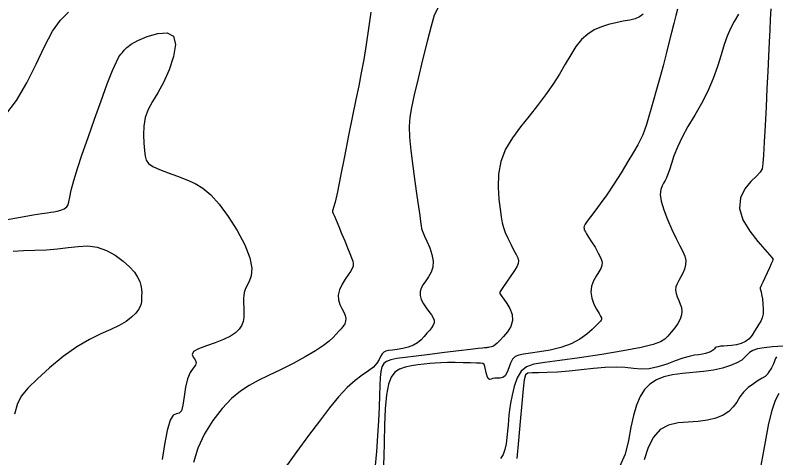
# Model space of a CAD drawing. Extents: x 2566142 to 2571431, y 418755 to 421584.
# Drawn here: x 2567182.2 to 2567474.2, y 419061.9 to 419231.9 of the extents above; entities that cross this region are included whole.
import ezdxf

# ---------------------------------------------------------------- set-up
doc = ezdxf.new("R2010")
doc.units = 0
doc.layers.add('Contour_ADS_Major', color=7, linetype='Continuous')
doc.layers.add('Contour_ADS_Minor', color=7, linetype='Continuous')

msp = doc.modelspace()

# ---------------------------------------------------------------- linework, layer by layer
at = {"layer": 'Contour_ADS_Major'}
for points in [[(2567436.42, 419234.22), (2567435.78, 419231.79), (2567435.03, 419228.79), (2567434.17, 419225.28), (2567433.21, 419221.34), (2567432.12, 419217.05), (2567430.91, 419212.51), (2567429.65, 419207.89), (2567428.4, 419203.42), (2567427.24, 419199.29), (2567426.22, 419195.67), (2567425.33, 419192.56), (2567424.54, 419189.93), (2567423.82, 419187.75), (2567423.13, 419185.92), (2567422.31, 419184.14), (2567421.19, 419182.05), (2567419.58, 419179.3), (2567417.4, 419175.65), (2567414.79, 419171.41), (2567412.01, 419167.02), (2567409.28, 419162.91), (2567406.82, 419159.44), (2567404.72, 419156.63), (2567403.02, 419154.43), (2567401.78, 419152.78), (2567401.03, 419151.62), (2567400.67, 419150.84), (2567400.57, 419150.35), (2567400.58, 419150.04), (2567400.61, 419149.82), (2567400.65, 419149.65), (2567400.69, 419149.49), (2567400.75, 419149.33), (2567400.86, 419149.1), (2567401.1, 419148.68), (2567401.57, 419147.93), (2567402.35, 419146.69), (2567403.49, 419144.89), (2567404.81, 419142.75), (2567406.06, 419140.54), (2567407.02, 419138.55), (2567407.49, 419136.99), (2567407.48, 419135.72), (2567407.07, 419134.55), (2567406.31, 419133.25), (2567405.3, 419131.68), (2567404.27, 419129.83), (2567403.48, 419127.77), (2567403.18, 419125.53), (2567403.55, 419123.21), (2567404.38, 419120.94), (2567405.41, 419118.91), (2567406.34, 419117.3), (2567406.94, 419116.23), (2567407.25, 419115.59), (2567407.34, 419115.24), (2567407.3, 419115.02), (2567407.16, 419114.79), (2567406.85, 419114.41), (2567406.24, 419113.76), (2567405.23, 419112.7), (2567403.71, 419111.16), (2567401.62, 419109.32), (2567398.94, 419107.42), (2567395.62, 419105.68), (2567391.72, 419104.29), (2567387.56, 419103.26), (2567383.53, 419102.51), (2567380.04, 419102.01), (2567377.39, 419101.68), (2567375.49, 419101.34), (2567374.15, 419100.78), (2567373.18, 419099.79), (2567372.41, 419098.27), (2567371.73, 419096.46), (2567371.06, 419094.71), (2567370.29, 419093.36), (2567369.38, 419092.67)], [(2567181.37, 419141.3), (2567185.4, 419141.49), (2567189.71, 419141.62), (2567194.12, 419141.8), (2567198.43, 419142.12), (2567202.49, 419142.63), (2567206.33, 419143.1), (2567210.02, 419143.25), (2567213.62, 419142.79), (2567217.18, 419141.53), (2567220.55, 419139.66), (2567223.56, 419137.46), (2567226.05, 419135.22), (2567227.9, 419133.16), (2567229.16, 419131.3), (2567229.96, 419129.61), (2567230.43, 419128.05), (2567230.66, 419126.59), (2567230.73, 419125.25), (2567230.7, 419124.03), (2567230.65, 419122.93), (2567230.61, 419121.96), (2567230.48, 419121.02), (2567230.15, 419120.02), (2567229.5, 419118.85), (2567228.42, 419117.44), (2567226.86, 419115.87), (2567224.77, 419114.24), (2567222.12, 419112.64), (2567218.86, 419111.12), (2567215.03, 419109.44), (2567210.67, 419107.33), (2567205.82, 419104.48), (2567200.58, 419100.73), (2567195.38, 419096.48), (2567190.68, 419092.26), (2567186.96, 419088.59), (2567184.54, 419085.71), (2567183.04, 419082.78), (2567181.94, 419078.67)], [(2567369.38, 419092.67), (2567368.36, 419092.47), (2567367.34, 419092.51), (2567366.38, 419092.51), (2567365.56, 419092.31), (2567364.87, 419092.05), (2567364.3, 419091.97), (2567363.81, 419092.3), (2567363.4, 419093.2), (2567363.04, 419094.46), (2567362.74, 419095.81), (2567362.48, 419096.95), (2567362.21, 419097.67), (2567361.75, 419098.04), (2567360.86, 419098.19), (2567359.31, 419098.25), (2567356.98, 419098.32), (2567354.11, 419098.4), (2567351.05, 419098.46), (2567348.15, 419098.46), (2567345.65, 419098.38), (2567343.45, 419098.22), (2567341.37, 419098.03), (2567339.2, 419097.8), (2567336.81, 419097.55), (2567334.33, 419097.21), (2567331.91, 419096.69), (2567329.74, 419095.9), (2567327.96, 419094.72), (2567326.56, 419092.88), (2567325.51, 419090.1), (2567324.76, 419086.08), (2567324.28, 419080.69), (2567323.98, 419074.45), (2567323.8, 419068.02), (2567323.65, 419062.08), (2567323.47, 419057.14)], [(2567475.34, 419086.56), (2567474.01, 419083.88), (2567472.69, 419080.08), (2567471.45, 419075.06), (2567470.34, 419069.39), (2567469.35, 419063.77), (2567468.51, 419058.91), (2567467.77, 419055.35), (2567466.72, 419052.84), (2567464.91, 419050.94), (2567461.88, 419049.21), (2567457.36, 419047.32), (2567451.88, 419045.27), (2567446.18, 419043.18), (2567441.01, 419041.15), (2567436.93, 419039.27), (2567433.87, 419037.53), (2567431.59, 419035.91), (2567429.85, 419034.4)]]:
    msp.add_lwpolyline(points, dxfattribs=at)
at = {"layer": 'Contour_ADS_Minor'}
for points in [[(2567178.14, 419193.28), (2567182.62, 419199.14), (2567186.61, 419205.94), (2567190.15, 419213.11), (2567193.4, 419219.95), (2567196.5, 419225.77), (2567199.58, 419230.06), (2567202.56, 419233.14)], [(2567318.73, 419233.05), (2567317.8, 419226.85), (2567316.9, 419220.7), (2567315.99, 419214.95), (2567315.06, 419209.79), (2567314.06, 419204.82), (2567312.93, 419199.47), (2567311.64, 419193.19), (2567310.15, 419185.68), (2567308.6, 419177.66), (2567307.13, 419170.12), (2567305.89, 419164.04), (2567304.99, 419160.13), (2567304.42, 419158.03), (2567304.1, 419157.11), (2567303.99, 419156.75), (2567304.04, 419156.39), (2567304.27, 419155.78), (2567304.71, 419154.74), (2567305.41, 419153.11), (2567306.37, 419150.78), (2567307.5, 419148.03), (2567308.67, 419145.17), (2567309.76, 419142.54), (2567310.66, 419140.41), (2567311.35, 419138.74), (2567311.79, 419137.42), (2567311.99, 419136.36), (2567311.91, 419135.45), (2567311.57, 419134.54), (2567310.94, 419133.49), (2567310.03, 419132.17), (2567308.86, 419130.48), (2567307.67, 419128.52), (2567306.68, 419126.44), (2567306.16, 419124.39), (2567306.28, 419122.49), (2567306.85, 419120.76), (2567307.64, 419119.19), (2567308.39, 419117.77), (2567308.88, 419116.5), (2567309.08, 419115.36), (2567309.01, 419114.31), (2567308.69, 419113.33), (2567308.14, 419112.39), (2567307.38, 419111.44), (2567306.45, 419110.45), (2567305.4, 419109.36), (2567304.2, 419108.12), (2567302.66, 419106.68), (2567300.51, 419104.99), (2567297.52, 419102.98), (2567293.53, 419100.65), (2567288.89, 419098.15), (2567284.06, 419095.67), (2567279.48, 419093.42), (2567275.48, 419091.51), (2567271.95, 419089.64), (2567268.61, 419087.46), (2567265.23, 419084.6), (2567261.65, 419080.79), (2567258.09, 419076.19), (2567254.86, 419071.03), (2567252.29, 419065.59), (2567250.61, 419060.05)], [(2567344.42, 419234.65), (2567343.05, 419231.88), (2567341.83, 419227.73), (2567340.3, 419221.78), (2567338.56, 419214.75), (2567336.83, 419207.59), (2567335.34, 419201.28), (2567334.27, 419196.5), (2567333.65, 419192.73), (2567333.43, 419189.19), (2567333.6, 419185.09), (2567334.1, 419179.88), (2567334.83, 419173.95), (2567335.64, 419167.96), (2567336.4, 419162.55), (2567337.01, 419158.23), (2567337.47, 419154.97), (2567337.81, 419152.62), (2567338.04, 419151.02), (2567338.21, 419149.99), (2567338.41, 419149.2), (2567338.76, 419148.33), (2567339.37, 419147.02), (2567340.28, 419145.05), (2567341.31, 419142.59), (2567342.17, 419139.93), (2567342.62, 419137.35), (2567342.47, 419135.1), (2567341.83, 419133.14), (2567340.89, 419131.43), (2567339.85, 419129.89), (2567338.87, 419128.47), (2567338.09, 419127.08), (2567337.62, 419125.69), (2567337.6, 419124.22), (2567338.08, 419122.65), (2567338.94, 419121.03), (2567339.99, 419119.46), (2567341.05, 419118.01), (2567341.95, 419116.77), (2567342.63, 419115.68), (2567343.01, 419114.7), (2567343.05, 419113.77), (2567342.71, 419112.83), (2567342.06, 419111.85), (2567341.19, 419110.81), (2567340.21, 419109.68), (2567339.18, 419108.46), (2567338.03, 419107.22), (2567336.68, 419106.06), (2567335.05, 419105.07), (2567333.08, 419104.33), (2567330.94, 419103.8), (2567328.83, 419103.44), (2567326.98, 419103.2), (2567325.54, 419103.02), (2567324.46, 419102.8), (2567323.66, 419102.42), (2567323.03, 419101.78), (2567322.49, 419100.81), (2567321.87, 419099.57), (2567320.99, 419098.17), (2567319.68, 419096.71), (2567317.81, 419095.25), (2567315.45, 419093.6), (2567312.69, 419091.54), (2567309.62, 419088.84), (2567306.33, 419085.31), (2567302.79, 419081), (2567298.96, 419075.99), (2567294.79, 419070.38), (2567290.29, 419064.27), (2567285.68, 419057.88)], [(2567472.3, 419234.34), (2567472.11, 419230.44), (2567471.91, 419226.26), (2567471.69, 419221.55), (2567471.45, 419216.23), (2567471.16, 419210.3), (2567470.84, 419203.73), (2567470.48, 419196.65), (2567470.11, 419189.58), (2567469.77, 419183.2), (2567469.51, 419178.16), (2567469.3, 419174.89), (2567468.95, 419172.93), (2567468.21, 419171.57), (2567466.82, 419170.11), (2567464.69, 419167.98), (2567462.39, 419165.15), (2567460.67, 419161.69), (2567460.25, 419157.71), (2567461.62, 419153.35), (2567464.24, 419148.97), (2567467.31, 419145.01), (2567470.05, 419141.87)], [(2567423.26, 419232.28), (2567421.92, 419231.24), (2567420.25, 419230.57), (2567418.11, 419230.06), (2567415.6, 419229.58), (2567412.86, 419229.05), (2567410.03, 419228.39), (2567407.24, 419227.51), (2567404.54, 419226.31), (2567401.99, 419224.69), (2567399.64, 419222.56), (2567397.5, 419219.84), (2567395.47, 419216.64), (2567393.39, 419213.06), (2567391.13, 419209.25), (2567388.57, 419205.31), (2567385.74, 419201.29), (2567382.69, 419197.21), (2567379.48, 419193.11), (2567376.2, 419188.99), (2567373.1, 419184.79), (2567370.48, 419180.41), (2567368.63, 419175.76), (2567367.73, 419170.82), (2567367.58, 419165.88), (2567367.9, 419161.29), (2567368.38, 419157.4), (2567368.79, 419154.45), (2567369.18, 419152.2), (2567369.66, 419150.31), (2567370.34, 419148.41), (2567371.3, 419146.25), (2567372.42, 419143.97)], [(2567459.9, 419232.32), (2567458.18, 419229.48), (2567456.79, 419226.77), (2567455.59, 419223.91), (2567454.44, 419220.61), (2567453.22, 419216.69), (2567451.82, 419212.26), (2567450.16, 419207.54), (2567448.13, 419202.72), (2567445.71, 419198), (2567443.08, 419193.45), (2567440.5, 419189.1), (2567438.23, 419185.01), (2567436.44, 419181.23), (2567435.11, 419177.84), (2567434.11, 419174.92), (2567433.36, 419172.55), (2567432.75, 419170.78), (2567432.22, 419169.46), (2567431.7, 419168.41), (2567431.14, 419167.43), (2567430.54, 419166.33), (2567430.03, 419164.94), (2567429.85, 419163.06), (2567430.19, 419160.51), (2567431.17, 419157.18), (2567432.64, 419153.41), (2567434.33, 419149.58), (2567436, 419146.12), (2567437.43, 419143.34), (2567438.55, 419141.12), (2567439.31, 419139.28), (2567439.66, 419137.62), (2567439.6, 419135.98), (2567439.19, 419134.36), (2567438.56, 419132.79), (2567437.8, 419131.33), (2567437.03, 419129.98), (2567436.35, 419128.72), (2567435.88, 419127.5), (2567435.71, 419126.26), (2567435.91, 419124.98), (2567436.38, 419123.65), (2567436.98, 419122.29)], [(2567203.66, 419164.68), (2567204.65, 419168.35), (2567206.09, 419173.01), (2567207.93, 419178.58), (2567210.12, 419184.97), (2567212.59, 419192), (2567215.14, 419199.08), (2567217.53, 419205.52), (2567219.54, 419210.66), (2567220.99, 419214), (2567221.99, 419215.91), (2567222.71, 419216.93), (2567223.31, 419217.63), (2567223.99, 419218.46), (2567225.01, 419219.5), (2567226.66, 419220.76), (2567229.24, 419222.21), (2567232.84, 419223.76), (2567236.87, 419224.93), (2567240.51, 419225.13), (2567242.98, 419223.81), (2567243.7, 419220.6), (2567242.96, 419216.06), (2567241.25, 419210.97), (2567239.09, 419206.12), (2567236.9, 419202.08), (2567234.91, 419198.71), (2567233.27, 419195.67), (2567232.11, 419192.61), (2567231.53, 419189.3), (2567231.41, 419185.91), (2567231.57, 419182.69), (2567231.8, 419179.93), (2567232.02, 419177.81), (2567232.43, 419176.21), (2567233.32, 419174.94), (2567234.97, 419173.78), (2567237.58, 419172.59), (2567240.86, 419171.33), (2567244.47, 419170.02), (2567248.01, 419168.66), (2567251.24, 419167.21), (2567254.24, 419165.4), (2567257.24, 419162.89), (2567260.43, 419159.35), (2567263.92, 419154.61), (2567267.36, 419149.16), (2567270.3, 419143.63), (2567272.27, 419138.66), (2567272.99, 419134.76), (2567272.73, 419131.82), (2567271.94, 419129.62), (2567271.05, 419127.92), (2567270.43, 419126.52), (2567270.07, 419125.31), (2567269.91, 419124.23), (2567269.86, 419123.19), (2567269.85, 419122.13), (2567269.87, 419121.03), (2567269.9, 419119.86), (2567269.95, 419118.6), (2567269.98, 419117.23), (2567269.92, 419115.78), (2567269.67, 419114.29), (2567269.12, 419112.79), (2567268.19, 419111.33), (2567266.79, 419109.91), (2567264.82, 419108.55), (2567262.2, 419107.26), (2567258.96, 419106.05), (2567255.57, 419104.89), (2567252.6, 419103.78), (2567250.65, 419102.69), (2567250.09, 419101.61), (2567250.49, 419100.54), (2567251.23, 419099.5), (2567251.69, 419098.5), (2567251.38, 419097.5), (2567250.49, 419096.3), (2567249.35, 419094.62), (2567248.28, 419092.21), (2567247.54, 419088.95), (2567247.02, 419085.37), (2567246.56, 419082.12), (2567245.96, 419079.86), (2567245.11, 419078.99), (2567244.04, 419078.78), (2567242.87, 419078.21), (2567241.68, 419076.3), (2567240.56, 419072.37), (2567239.54, 419067.01), (2567238.64, 419061.15)], [(2567178.39, 419153.23), (2567184.23, 419154.29), (2567189.06, 419155.16), (2567192.37, 419155.7), (2567194.45, 419156.01), (2567195.82, 419156.2), (2567196.96, 419156.38), (2567198.27, 419156.66), (2567199.66, 419157.06), (2567200.94, 419157.58), (2567201.93, 419158.23), (2567202.49, 419159.05), (2567202.8, 419160.24), (2567203.11, 419162.04), (2567203.66, 419164.68)], [(2567372.42, 419143.97), (2567373.55, 419141.8), (2567374.51, 419139.97), (2567375.18, 419138.63), (2567375.47, 419137.59), (2567375.34, 419136.55), (2567374.74, 419135.23), (2567373.65, 419133.43), (2567372.28, 419131.36), (2567370.87, 419129.32), (2567369.67, 419127.62), (2567368.85, 419126.47), (2567368.4, 419125.79), (2567368.21, 419125.41), (2567368.19, 419125.19), (2567368.27, 419124.94), (2567368.51, 419124.55), (2567368.99, 419123.87), (2567369.78, 419122.78), (2567370.9, 419121.18), (2567372.07, 419119.19), (2567372.94, 419116.95), (2567373.16, 419114.62), (2567372.5, 419112.35), (2567371.22, 419110.24), (2567369.68, 419108.41), (2567368.25, 419106.95), (2567367.21, 419105.94), (2567366.52, 419105.29), (2567366.01, 419104.9), (2567365.54, 419104.67), (2567365.01, 419104.49), (2567364.45, 419104.36), (2567363.91, 419104.25), (2567363.47, 419104.18), (2567363.18, 419104.13), (2567362.99, 419104.11), (2567362.84, 419104.1), (2567362.68, 419104.1), (2567362.39, 419104.09), (2567361.63, 419104.03), (2567359.97, 419103.86), (2567357, 419103.51), (2567352.52, 419102.95), (2567347.04, 419102.26), (2567341.31, 419101.54), (2567336.06, 419100.9), (2567331.85, 419100.41), (2567328.68, 419099.99), (2567326.37, 419099.53), (2567324.75, 419098.91), (2567323.65, 419098.03), (2567322.95, 419096.76), (2567322.54, 419095.01), (2567322.32, 419092.65), (2567322.17, 419089.6), (2567322.04, 419085.82), (2567321.88, 419081.33), (2567321.64, 419076.11), (2567321.29, 419070.28), (2567320.87, 419064.33), (2567320.44, 419058.88)], [(2567470.05, 419141.87), (2567471.83, 419139.86), (2567472.76, 419138.79), (2567473.12, 419138.36), (2567473.2, 419138.25), (2567473.21, 419138.18), (2567473.14, 419137.97), (2567472.92, 419137.44), (2567472.47, 419136.43), (2567471.77, 419134.86), (2567470.92, 419132.96), (2567470.05, 419131.04), (2567469.29, 419129.4), (2567468.76, 419128.29), (2567468.44, 419127.61), (2567468.28, 419127.23), (2567468.24, 419127), (2567468.28, 419126.75), (2567468.38, 419126.35), (2567468.55, 419125.67), (2567468.78, 419124.56), (2567469.06, 419122.96), (2567469.3, 419121.03), (2567469.43, 419119.01), (2567469.36, 419117.16), (2567469.03, 419115.64), (2567468.48, 419114.36), (2567467.77, 419113.17), (2567466.96, 419111.91), (2567466.1, 419110.49), (2567465.13, 419109.01), (2567463.99, 419107.62), (2567462.6, 419106.49), (2567460.93, 419105.74), (2567459.09, 419105.29), (2567457.24, 419105.06), (2567455.53, 419104.93), (2567454.09, 419104.81), (2567452.93, 419104.69), (2567452.03, 419104.53), (2567451.38, 419104.33), (2567450.95, 419104.06), (2567450.63, 419103.75), (2567450.31, 419103.39), (2567449.87, 419103.02), (2567449.21, 419102.63), (2567448.33, 419102.26), (2567447.26, 419101.93), (2567446.03, 419101.67), (2567444.63, 419101.47), (2567442.98, 419101.23), (2567440.99, 419100.83), (2567438.55, 419100.14), (2567435.6, 419099.09), (2567432.32, 419097.88), (2567428.92, 419096.8), (2567425.62, 419096.09), (2567422.56, 419095.94), (2567419.57, 419096.17), (2567416.42, 419096.52), (2567412.87, 419096.72), (2567408.75, 419096.56), (2567404.21, 419096.15), (2567399.49, 419095.62), (2567394.82, 419095.14), (2567390.41, 419094.81), (2567386.46, 419094.64), (2567383.14, 419094.55), (2567380.63, 419094.51), (2567379.03, 419094.37), (2567378.12, 419093.67), (2567377.61, 419091.83), (2567377.21, 419088.3), (2567376.68, 419082.75), (2567376.04, 419075.85), (2567375.38, 419068.48), (2567374.78, 419061.54)], [(2567436.98, 419122.29), (2567437.56, 419120.93), (2567437.99, 419119.58), (2567438.18, 419118.19), (2567438.06, 419116.74), (2567437.55, 419115.18), (2567436.62, 419113.49), (2567435.41, 419111.76), (2567434.08, 419110.11), (2567432.81, 419108.64), (2567431.62, 419107.43), (2567429.98, 419106.38), (2567427.18, 419105.36), (2567422.54, 419104.24), (2567415.67, 419102.92), (2567407.4, 419101.53), (2567398.89, 419100.23), (2567391.29, 419099.19), (2567385.49, 419098.47), (2567381.35, 419097.81), (2567378.46, 419096.83), (2567376.43, 419095.15), (2567374.92, 419092.54), (2567373.79, 419089.3), (2567372.98, 419085.91), (2567372.41, 419082.8), (2567372.02, 419080.31), (2567371.75, 419078.28), (2567371.57, 419076.41), (2567371.41, 419074.43), (2567371.23, 419072.13), (2567371, 419069.65), (2567370.66, 419067.19), (2567370.18, 419064.99), (2567369.49, 419063.17), (2567368.46, 419061.54)], [(2567477.09, 419104.77), (2567473.02, 419104.45), (2567469.74, 419104.1), (2567467.21, 419103.66), (2567465.38, 419103.08), (2567464.16, 419102.34), (2567463.27, 419101.45), (2567462.37, 419100.46), (2567461.13, 419099.39), (2567459.27, 419098.31), (2567456.79, 419097.26), (2567453.78, 419096.33), (2567450.29, 419095.58), (2567446.43, 419095.06), (2567442.39, 419094.67), (2567438.38, 419094.26), (2567434.61, 419093.72), (2567431.27, 419092.92), (2567428.37, 419091.76), (2567425.89, 419090.17), (2567423.82, 419088.06), (2567422.13, 419085.37), (2567420.75, 419082.08), (2567419.6, 419078.17), (2567418.62, 419073.64), (2567417.66, 419068.55), (2567416.33, 419063.31), (2567414.18, 419058.4)], [(2567474.55, 419100.59), (2567474.17, 419100.01), (2567473.91, 419099.37), (2567473.62, 419098.66), (2567473.29, 419097.91), (2567472.93, 419097.16), (2567472.56, 419096.46), (2567472.2, 419095.83), (2567471.86, 419095.29), (2567471.57, 419094.85), (2567471.35, 419094.51), (2567471.21, 419094.29), (2567471.13, 419094.14), (2567471.08, 419094.04), (2567471.03, 419093.94), (2567470.93, 419093.81), (2567470.66, 419093.56), (2567470.08, 419093.15), (2567469.05, 419092.49), (2567467.5, 419091.53), (2567465.61, 419090.3), (2567463.65, 419088.81), (2567461.87, 419087.1), (2567460.45, 419085.23), (2567459.2, 419083.29), (2567457.87, 419081.41), (2567456.2, 419079.69), (2567453.97, 419078.25), (2567451.21, 419077.11), (2567448, 419076.28), (2567444.42, 419075.78), (2567440.58, 419075.56), (2567436.7, 419075.25), (2567433.02, 419074.45), (2567429.8, 419072.74), (2567427.2, 419069.82), (2567425.19, 419065.85), (2567423.62, 419061.12)]]:
    msp.add_lwpolyline(points, dxfattribs=at)

doc.saveas('drawing.dxf')
